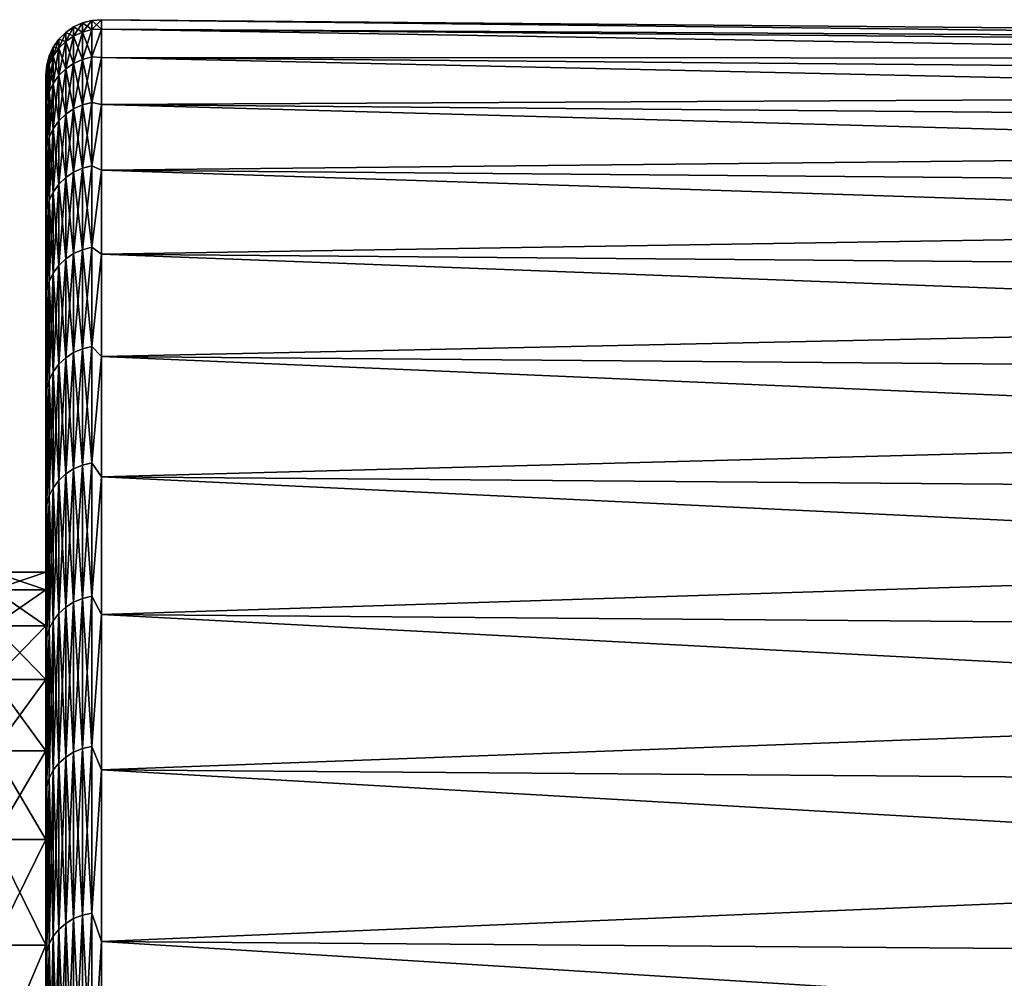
# Model space of a CAD drawing. Header units: metres. Extents: x -2 to 102, y -85 to 102.
# Tile 263 of 343: x 65.38 to 68.95, y 21.52 to 25. Entities that reach past the tile are written whole.
import ezdxf

# ---------------------------------------------------------------- set-up
doc = ezdxf.new("R2010")
doc.units = ezdxf.units.M
doc.layers.add('solid_21064300', color=7, linetype='CONTINUOUS')

msp = doc.modelspace()

# ---------------------------------------------------------------- linework, layer by layer
at = {"layer": 'solid_21064300'}
for points in [[(65.602837, 24.953505, 1.286281), (65.636803, 24.96233, 1.286736), (65.636803, 24.995472)], [(65.602837, 24.986633), (65.602837, 24.953505, 1.286281), (65.636803, 24.995472)], [(65.636803, 24.96233, -1.286736), (65.602837, 24.986633), (65.636803, 24.995472)], [(65.636803, 24.995472), (65.671745, 24.99824), (65.671745, 24.96398, -1.3083)], [(65.636803, 24.96233, 1.286736), (65.671745, 24.96398, 1.3083), (65.671745, 24.99824)], [(65.636803, 24.995472), (65.636803, 24.96233, 1.286736), (65.671745, 24.99824)], [(65.636803, 24.96233, -1.286736), (65.636803, 24.995472), (65.671745, 24.96398, -1.3083)], [(65.671745, 24.99824), (78.176163, 24.889114), (78.176163, 24.855005, -1.302595)], [(65.671745, 24.96398, -1.3083), (65.671745, 24.99824), (78.176163, 24.855005, -1.302595)], [(65.671745, 24.96398, 1.3083), (78.176163, 24.889114), (65.671745, 24.99824)], [(65.542107, 24.918926, 1.284498), (65.570946, 24.938885, 1.285527), (65.570946, 24.971996)], [(65.542107, 24.952009), (65.542107, 24.918926, 1.284498), (65.570946, 24.971996)], [(65.570946, 24.938885, -1.285527), (65.542107, 24.952009), (65.570946, 24.971996)], [(65.570946, 24.938885, 1.285527), (65.602837, 24.953505, 1.286281), (65.602837, 24.986633)], [(65.570946, 24.971996), (65.570946, 24.938885, 1.285527), (65.602837, 24.986633)], [(65.602837, 24.953505, -1.286281), (65.570946, 24.971996), (65.602837, 24.986633)], [(65.570946, 24.938885, -1.285527), (65.570946, 24.971996), (65.602837, 24.953505, -1.286281)], [(65.602837, 24.953505, -1.286281), (65.602837, 24.986633), (65.636803, 24.96233, -1.286736)], [(65.602837, 24.854202, 2.569151), (65.636803, 24.862993, 2.570059), (65.636803, 24.96233, 1.286736)], [(65.602837, 24.953505, 1.286281), (65.602837, 24.854202, 2.569151), (65.636803, 24.96233, 1.286736)], [(65.602837, 24.953505, -1.286281), (65.636803, 24.96233, -1.286736), (65.636803, 24.862993, -2.570059)], [(65.636803, 24.862993, -2.570059), (65.671745, 24.96398, -1.3083), (65.671745, 24.861298, -2.613015)], [(65.636803, 24.862993, -2.570059), (65.636803, 24.96233, -1.286736), (65.671745, 24.96398, -1.3083)], [(65.636803, 24.862993, 2.570059), (65.671745, 24.861298, 2.613015), (65.671745, 24.96398, 1.3083)], [(65.636803, 24.96233, 1.286736), (65.636803, 24.862993, 2.570059), (65.671745, 24.96398, 1.3083)], [(65.671745, 24.96398, -1.3083), (78.176163, 24.855005, -1.302595), (78.176163, 24.752769, -2.60162)], [(65.671745, 24.861298, -2.613015), (65.671745, 24.96398, -1.3083), (78.176163, 24.752769, -2.60162)], [(65.671745, 24.96398, 1.3083), (78.176163, 24.855005, 1.302595), (78.176163, 24.889114)], [(65.671745, 24.96398, 1.3083), (65.671745, 24.861298, 2.613015), (78.176163, 24.855005, 1.302595)], [(65.497002, 24.865585, 1.281749), (65.517197, 24.894239, 1.283226), (65.517197, 24.92729)], [(65.497002, 24.898598), (65.497002, 24.865585, 1.281749), (65.517197, 24.92729)], [(65.517197, 24.894239, -1.283226), (65.497002, 24.898598), (65.517197, 24.92729)], [(65.517197, 24.894239, 1.283226), (65.542107, 24.918926, 1.284498), (65.542107, 24.952009)], [(65.517197, 24.92729), (65.517197, 24.894239, 1.283226), (65.542107, 24.952009)], [(65.542107, 24.918926, -1.284498), (65.517197, 24.92729), (65.542107, 24.952009)], [(65.517197, 24.894239, -1.283226), (65.517197, 24.92729), (65.542107, 24.918926, -1.284498)], [(65.542107, 24.918926, -1.284498), (65.542107, 24.952009), (65.570946, 24.938885, -1.285527)], [(65.542107, 24.819761, 2.565591), (65.570946, 24.839642, 2.567646), (65.570946, 24.938885, 1.285527)], [(65.542107, 24.918926, 1.284498), (65.542107, 24.819761, 2.565591), (65.570946, 24.938885, 1.285527)], [(65.542107, 24.918926, -1.284498), (65.570946, 24.938885, -1.285527), (65.570946, 24.839642, -2.567646)], [(65.570946, 24.839642, 2.567646), (65.602837, 24.854202, 2.569151), (65.602837, 24.953505, 1.286281)], [(65.570946, 24.938885, 1.285527), (65.570946, 24.839642, 2.567646), (65.602837, 24.953505, 1.286281)], [(65.570946, 24.938885, -1.285527), (65.602837, 24.953505, -1.286281), (65.602837, 24.854202, -2.569151)], [(65.570946, 24.839642, -2.567646), (65.570946, 24.938885, -1.285527), (65.602837, 24.854202, -2.569151)], [(65.602837, 24.854202, -2.569151), (65.602837, 24.953505, -1.286281), (65.636803, 24.862993, -2.570059)], [(65.482124, 24.833847, 1.280113), (65.497002, 24.865585, 1.281749), (65.497002, 24.898598)], [(65.482124, 24.866817), (65.482124, 24.833847, 1.280113), (65.497002, 24.898598)], [(65.497002, 24.865585, -1.281749), (65.482124, 24.866817), (65.497002, 24.898598)], [(65.497002, 24.865585, -1.281749), (65.497002, 24.898598), (65.517197, 24.894239, -1.283226)], [(65.497002, 24.766632, 2.560099), (65.517197, 24.795174, 2.563049), (65.517197, 24.894239, 1.283226)], [(65.497002, 24.865585, 1.281749), (65.497002, 24.766632, 2.560099), (65.517197, 24.894239, 1.283226)], [(65.497002, 24.865585, -1.281749), (65.517197, 24.894239, -1.283226), (65.517197, 24.795174, -2.563049)], [(65.517197, 24.795174, 2.563049), (65.542107, 24.819761, 2.565591), (65.542107, 24.918926, 1.284498)], [(65.517197, 24.894239, 1.283226), (65.517197, 24.795174, 2.563049), (65.542107, 24.918926, 1.284498)], [(65.517197, 24.894239, -1.283226), (65.542107, 24.918926, -1.284498), (65.542107, 24.819761, -2.565591)], [(65.517197, 24.795174, -2.563049), (65.517197, 24.894239, -1.283226), (65.542107, 24.819761, -2.565591)], [(65.542107, 24.819761, -2.565591), (65.542107, 24.918926, -1.284498), (65.570946, 24.839642, -2.567646)], [(65.47303, 24.799999, 1.278368), (65.482124, 24.833847, 1.280113), (65.482124, 24.866817)], [(65.47303, 24.832926), (65.47303, 24.799999, 1.278368), (65.482124, 24.866817)], [(65.482124, 24.833847, -1.280113), (65.47303, 24.832926), (65.482124, 24.866817)], [(65.482124, 24.833847, -1.280113), (65.482124, 24.866817), (65.497002, 24.865585, -1.281749)], [(65.482124, 24.73502, 2.556831), (65.497002, 24.766632, 2.560099), (65.497002, 24.865585, 1.281749)], [(65.482124, 24.833847, 1.280113), (65.482124, 24.73502, 2.556831), (65.497002, 24.865585, 1.281749)], [(65.482124, 24.833847, -1.280113), (65.497002, 24.865585, -1.281749), (65.497002, 24.766632, -2.560099)], [(65.497002, 24.766632, -2.560099), (65.497002, 24.865585, -1.281749), (65.517197, 24.795174, -2.563049)], [(65.570946, 24.674526, 3.842955), (65.602837, 24.68899, 3.845207), (65.602837, 24.854202, 2.569151)], [(65.570946, 24.839642, 2.567646), (65.570946, 24.674526, 3.842955), (65.602837, 24.854202, 2.569151)], [(65.570946, 24.839642, -2.567646), (65.602837, 24.854202, -2.569151), (65.602837, 24.68899, -3.845207)], [(65.602837, 24.68899, 3.845207), (65.636803, 24.697723, 3.846568), (65.636803, 24.862993, 2.570059)], [(65.602837, 24.854202, 2.569151), (65.602837, 24.68899, 3.845207), (65.636803, 24.862993, 2.570059)], [(65.602837, 24.854202, -2.569151), (65.636803, 24.862993, -2.570059), (65.636803, 24.697723, -3.846568)], [(65.602837, 24.68899, -3.845207), (65.602837, 24.854202, -2.569151), (65.636803, 24.697723, -3.846568)], [(65.636803, 24.697723, -3.846568), (65.636803, 24.862993, -2.570059), (65.671745, 24.861298, -2.613015)], [(65.636803, 24.862993, 2.570059), (65.636803, 24.697723, 3.846568), (65.671745, 24.861298, 2.613015)], [(65.636803, 24.697723, -3.846568), (65.671745, 24.861298, -2.613015), (65.671745, 24.690472, -3.91057)], [(65.636803, 24.697723, 3.846568), (65.671745, 24.690472, 3.91057), (65.671745, 24.861298, 2.613015)], [(65.671745, 24.861298, -2.613015), (78.176163, 24.752769, -2.60162), (78.176163, 24.582689, -3.893515)], [(65.671745, 24.690472, -3.91057), (65.671745, 24.861298, -2.613015), (78.176163, 24.582689, -3.893515)], [(65.671745, 24.861298, 2.613015), (78.176163, 24.752769, 2.60162), (78.176163, 24.855005, 1.302595)], [(65.671745, 24.861298, 2.613015), (65.671745, 24.690472, 3.91057), (78.176163, 24.752769, 2.60162)], [(65.47303, 24.832926), (65.470001, 24.798246), (65.470001, 24.764423, 1.295389)], [(65.47303, 24.799999, -1.278368), (65.470001, 24.798246), (65.47303, 24.832926)], [(65.47303, 24.832926), (65.470001, 24.764423, 1.295389), (65.47303, 24.799999, 1.278368)], [(65.47303, 24.701307, 2.553346), (65.482124, 24.73502, 2.556831), (65.482124, 24.833847, 1.280113)], [(65.47303, 24.799999, 1.278368), (65.47303, 24.701307, 2.553346), (65.482124, 24.833847, 1.280113)], [(65.47303, 24.799999, -1.278368), (65.47303, 24.832926), (65.482124, 24.833847, -1.280113)], [(65.47303, 24.799999, -1.278368), (65.482124, 24.833847, -1.280113), (65.482124, 24.73502, -2.556831)], [(65.482124, 24.73502, -2.556831), (65.482124, 24.833847, -1.280113), (65.497002, 24.766632, -2.560099)], [(65.517197, 24.630354, 3.836075), (65.542107, 24.654779, 3.839879), (65.542107, 24.819761, 2.565591)], [(65.517197, 24.795174, 2.563049), (65.517197, 24.630354, 3.836075), (65.542107, 24.819761, 2.565591)], [(65.517197, 24.795174, -2.563049), (65.542107, 24.819761, -2.565591), (65.542107, 24.654779, -3.839879)], [(65.542107, 24.654779, 3.839879), (65.570946, 24.674526, 3.842955), (65.570946, 24.839642, 2.567646)], [(65.542107, 24.819761, 2.565591), (65.542107, 24.654779, 3.839879), (65.570946, 24.839642, 2.567646)], [(65.542107, 24.819761, -2.565591), (65.570946, 24.839642, -2.567646), (65.570946, 24.674526, -3.842955)], [(65.542107, 24.654779, -3.839879), (65.542107, 24.819761, -2.565591), (65.570946, 24.674526, -3.842955)], [(65.570946, 24.674526, -3.842955), (65.570946, 24.839642, -2.567646), (65.602837, 24.68899, -3.845207)], [(65.47303, 24.799999, -1.278368), (65.470001, 24.764423, -1.29539), (65.470001, 24.798246)], [(65.47303, 24.701307, -2.553346), (65.470001, 24.764423, -1.29539), (65.47303, 24.799999, -1.278368)], [(65.47303, 24.799999, 1.278368), (65.470001, 24.764423, 1.295389), (65.47303, 24.701307, 2.553346)], [(65.470001, 24.798246), (65.470001, 22.991837, -0.612458), (65.470001, 22.991837, 0.612458)], [(65.470001, 24.798246), (65.470001, 24.764423, -1.29539), (65.470001, 22.991837, -0.612458)], [(65.470001, 24.764423, 1.295389), (65.470001, 24.798246), (65.470001, 22.991837, 0.612458)], [(65.47303, 24.701307, -2.553346), (65.47303, 24.799999, -1.278368), (65.482124, 24.73502, -2.556831)], [(65.497002, 24.602003, 3.83166), (65.517197, 24.630354, 3.836075), (65.517197, 24.795174, 2.563049)], [(65.497002, 24.766632, 2.560099), (65.497002, 24.602003, 3.83166), (65.517197, 24.795174, 2.563049)], [(65.497002, 24.766632, -2.560099), (65.517197, 24.795174, -2.563049), (65.517197, 24.630354, -3.836075)], [(65.517197, 24.630354, -3.836075), (65.517197, 24.795174, -2.563049), (65.542107, 24.654779, -3.839879)], [(65.470001, 24.764423, -1.29539), (65.470001, 22.926655, -1.83507), (65.470001, 22.991837, -0.612458)], [(65.470001, 24.764423, -1.29539), (65.470001, 24.662811, -2.587764), (65.470001, 22.926655, -1.83507)], [(65.470001, 24.764423, 1.295389), (65.470001, 22.991837, 0.612458), (65.470001, 22.926655, 1.83507)], [(65.470001, 24.662811, 2.587761), (65.470001, 24.764423, 1.295389), (65.470001, 22.926655, 1.83507)], [(65.47303, 24.701307, -2.553346), (65.470001, 24.662811, -2.587764), (65.470001, 24.764423, -1.29539)], [(65.47303, 24.701307, 2.553346), (65.470001, 24.764423, 1.295389), (65.470001, 24.662811, 2.587761)], [(65.482124, 24.570601, 3.826769), (65.497002, 24.602003, 3.83166), (65.497002, 24.766632, 2.560099)], [(65.482124, 24.73502, 2.556831), (65.482124, 24.570601, 3.826769), (65.497002, 24.766632, 2.560099)], [(65.482124, 24.73502, -2.556831), (65.497002, 24.766632, -2.560099), (65.497002, 24.602003, -3.83166)], [(65.497002, 24.602003, -3.83166), (65.497002, 24.766632, -2.560099), (65.517197, 24.630354, -3.836075)], [(65.671745, 24.690472, 3.91057), (78.176163, 24.582689, 3.893515), (78.176163, 24.752769, 2.60162)], [(65.47303, 24.537113, 3.821553), (65.482124, 24.570601, 3.826769), (65.482124, 24.73502, 2.556831)], [(65.47303, 24.701307, 2.553346), (65.47303, 24.537113, 3.821553), (65.482124, 24.73502, 2.556831)], [(65.47303, 24.701307, -2.553346), (65.482124, 24.73502, -2.556831), (65.482124, 24.570601, -3.826769)], [(65.482124, 24.570601, -3.826769), (65.482124, 24.73502, -2.556831), (65.497002, 24.602003, -3.83166)], [(65.47303, 24.537113, -3.821553), (65.470001, 24.662811, -2.587764), (65.47303, 24.701307, -2.553346)], [(65.47303, 24.701307, 2.553346), (65.470001, 24.662811, 2.587761), (65.47303, 24.537113, 3.821553)], [(65.47303, 24.537113, -3.821553), (65.47303, 24.701307, -2.553346), (65.482124, 24.570601, -3.826769)], [(65.542107, 24.424417, 5.103985), (65.570946, 24.443981, 5.108073), (65.570946, 24.674526, 3.842955)], [(65.542107, 24.654779, 3.839879), (65.542107, 24.424417, 5.103985), (65.570946, 24.674526, 3.842955)], [(65.542107, 24.654779, -3.839879), (65.570946, 24.674526, -3.842955), (65.570946, 24.443981, -5.108073)], [(65.570946, 24.443981, 5.108073), (65.602837, 24.458309, 5.111068), (65.602837, 24.68899, 3.845207)], [(65.570946, 24.674526, 3.842955), (65.570946, 24.443981, 5.108073), (65.602837, 24.68899, 3.845207)], [(65.570946, 24.674526, -3.842955), (65.602837, 24.68899, -3.845207), (65.602837, 24.458309, -5.111068)], [(65.570946, 24.443981, -5.108073), (65.570946, 24.674526, -3.842955), (65.602837, 24.458309, -5.111068)], [(65.602837, 24.458309, 5.111068), (65.636803, 24.466959, 5.112875), (65.636803, 24.697723, 3.846568)], [(65.602837, 24.68899, 3.845207), (65.602837, 24.458309, 5.111068), (65.636803, 24.697723, 3.846568)], [(65.602837, 24.68899, -3.845207), (65.636803, 24.697723, -3.846568), (65.636803, 24.466959, -5.112875)], [(65.602837, 24.458309, -5.111068), (65.602837, 24.68899, -3.845207), (65.636803, 24.466959, -5.112875)], [(65.636803, 24.466959, -5.112875), (65.636803, 24.697723, -3.846568), (65.671745, 24.690472, -3.91057)], [(65.636803, 24.697723, 3.846568), (65.636803, 24.466959, 5.112875), (65.671745, 24.690472, 3.91057)], [(65.636803, 24.466959, -5.112875), (65.671745, 24.690472, -3.91057), (65.671745, 24.451973, -5.197405)], [(65.636803, 24.466959, 5.112875), (65.671745, 24.451973, 5.197405), (65.671745, 24.690472, 3.91057)], [(65.671745, 24.690472, -3.91057), (78.176163, 24.582689, -3.893515), (78.176163, 24.345228, -5.174737)], [(65.671745, 24.451973, -5.197405), (65.671745, 24.690472, -3.91057), (78.176163, 24.345228, -5.174737)], [(65.671745, 24.690472, 3.91057), (65.671745, 24.451973, 5.197405), (78.176163, 24.582689, 3.893515)], [(65.470001, 24.662811, -2.587764), (65.470001, 22.796534, -3.052508), (65.470001, 22.926655, -1.83507)], [(65.470001, 24.662811, -2.587764), (65.470001, 24.493559, -3.875391), (65.470001, 22.796534, -3.052508)], [(65.470001, 24.662811, 2.587761), (65.470001, 22.926655, 1.83507), (65.470001, 22.796534, 3.052508)], [(65.470001, 24.493559, 3.875386), (65.470001, 24.662811, 2.587761), (65.470001, 22.796534, 3.052508)], [(65.47303, 24.537113, -3.821553), (65.470001, 24.493559, -3.875391), (65.470001, 24.662811, -2.587764)], [(65.47303, 24.537113, 3.821553), (65.470001, 24.662811, 2.587761), (65.470001, 24.493559, 3.875386)], [(65.517197, 24.400221, 5.098929), (65.542107, 24.424417, 5.103985), (65.542107, 24.654779, 3.839879)], [(65.517197, 24.630354, 3.836075), (65.517197, 24.400221, 5.098929), (65.542107, 24.654779, 3.839879)], [(65.517197, 24.630354, -3.836075), (65.542107, 24.654779, -3.839879), (65.542107, 24.424417, -5.103985)], [(65.542107, 24.424417, -5.103985), (65.542107, 24.654779, -3.839879), (65.570946, 24.443981, -5.108073)], [(65.482124, 24.341026, 5.086559), (65.497002, 24.372135, 5.09306), (65.497002, 24.602003, 3.83166)], [(65.482124, 24.570601, 3.826769), (65.482124, 24.341026, 5.086559), (65.497002, 24.602003, 3.83166)], [(65.482124, 24.570601, -3.826769), (65.497002, 24.602003, -3.83166), (65.497002, 24.372135, -5.09306)], [(65.497002, 24.372135, 5.09306), (65.517197, 24.400221, 5.098929), (65.517197, 24.630354, 3.836075)], [(65.497002, 24.602003, 3.83166), (65.497002, 24.372135, 5.09306), (65.517197, 24.630354, 3.836075)], [(65.497002, 24.602003, -3.83166), (65.517197, 24.630354, -3.836075), (65.517197, 24.400221, -5.098929)], [(65.497002, 24.372135, -5.09306), (65.497002, 24.602003, -3.83166), (65.517197, 24.400221, -5.098929)], [(65.517197, 24.400221, -5.098929), (65.517197, 24.630354, -3.836075), (65.542107, 24.424417, -5.103985)], [(65.47303, 24.30785, 5.079626), (65.482124, 24.341026, 5.086559), (65.482124, 24.570601, 3.826769)], [(65.47303, 24.537113, 3.821553), (65.47303, 24.30785, 5.079626), (65.482124, 24.570601, 3.826769)], [(65.47303, 24.537113, -3.821553), (65.482124, 24.570601, -3.826769), (65.482124, 24.341026, -5.086559)], [(65.482124, 24.341026, -5.086559), (65.482124, 24.570601, -3.826769), (65.497002, 24.372135, -5.09306)], [(65.671745, 24.451973, 5.197405), (78.176163, 24.345228, 5.174737), (78.176163, 24.582689, 3.893515)], [(65.47303, 24.30785, -5.079626), (65.470001, 24.493559, -3.875391), (65.47303, 24.537113, -3.821553)], [(65.47303, 24.537113, 3.821553), (65.470001, 24.493559, 3.875386), (65.47303, 24.30785, 5.079626)], [(65.47303, 24.30785, -5.079626), (65.47303, 24.537113, -3.821553), (65.482124, 24.341026, -5.086559)], [(65.470001, 24.493559, -3.875391), (65.470001, 22.601692, -4.261827), (65.470001, 22.796534, -3.052508)], [(65.470001, 24.493559, -3.875391), (65.470001, 24.257097, -5.152224), (65.470001, 22.601692, -4.261827)], [(65.470001, 24.493559, 3.875386), (65.470001, 22.796534, 3.052508), (65.470001, 22.601692, 4.261827)], [(65.470001, 24.257097, 5.152218), (65.470001, 24.493559, 3.875386), (65.470001, 22.601692, 4.261827)], [(65.47303, 24.30785, -5.079626), (65.470001, 24.257097, -5.152224), (65.470001, 24.493559, -3.875391)], [(65.47303, 24.30785, 5.079626), (65.470001, 24.493559, 3.875386), (65.470001, 24.257097, 5.152218)], [(65.570946, 24.148613, 6.359646), (65.602837, 24.162767, 6.363374), (65.602837, 24.458309, 5.111068)], [(65.570946, 24.443981, 5.108073), (65.570946, 24.148613, 6.359646), (65.602837, 24.458309, 5.111068)], [(65.570946, 24.443981, -5.108073), (65.602837, 24.458309, -5.111068), (65.602837, 24.162767, -6.363374)], [(65.602837, 24.162767, 6.363374), (65.636803, 24.171314, 6.365625), (65.636803, 24.466959, 5.112875)], [(65.602837, 24.458309, 5.111068), (65.602837, 24.162767, 6.363374), (65.636803, 24.466959, 5.112875)], [(65.602837, 24.458309, -5.111068), (65.636803, 24.466959, -5.112875), (65.636803, 24.171314, -6.365625)], [(65.602837, 24.162767, -6.363374), (65.602837, 24.458309, -5.111068), (65.636803, 24.171314, -6.365625)], [(65.636803, 24.171314, -6.365625), (65.636803, 24.466959, -5.112875), (65.671745, 24.451973, -5.197405)], [(65.636803, 24.466959, 5.112875), (65.636803, 24.171314, 6.365625), (65.671745, 24.451973, 5.197405)], [(65.517197, 24.105381, 6.348261), (65.542107, 24.129286, 6.354557), (65.542107, 24.424417, 5.103985)], [(65.517197, 24.400221, 5.098929), (65.517197, 24.105381, 6.348261), (65.542107, 24.424417, 5.103985)], [(65.517197, 24.400221, -5.098929), (65.542107, 24.424417, -5.103985), (65.542107, 24.129286, -6.354557)], [(65.542107, 24.129286, 6.354557), (65.570946, 24.148613, 6.359646), (65.570946, 24.443981, 5.108073)], [(65.542107, 24.424417, 5.103985), (65.542107, 24.129286, 6.354557), (65.570946, 24.443981, 5.108073)], [(65.542107, 24.424417, -5.103985), (65.570946, 24.443981, -5.108073), (65.570946, 24.148613, -6.359646)], [(65.542107, 24.129286, -6.354557), (65.542107, 24.424417, -5.103985), (65.570946, 24.148613, -6.359646)], [(65.570946, 24.148613, -6.359646), (65.570946, 24.443981, -5.108073), (65.602837, 24.162767, -6.363374)], [(65.636803, 24.171314, -6.365625), (65.671745, 24.451973, -5.197405), (65.671745, 24.146452, -6.469996)], [(65.636803, 24.171314, 6.365625), (65.671745, 24.146452, 6.469996), (65.671745, 24.451973, 5.197405)], [(65.671745, 24.451973, -5.197405), (78.176163, 24.345228, -5.174737), (78.176163, 24.041039, -6.441776)], [(65.671745, 24.146452, -6.469996), (65.671745, 24.451973, -5.197405), (78.176163, 24.041039, -6.441776)], [(65.671745, 24.451973, 5.197405), (65.671745, 24.146452, 6.469996), (78.176163, 24.345228, 5.174737)], [(65.497002, 24.077635, 6.340954), (65.517197, 24.105381, 6.348261), (65.517197, 24.400221, 5.098929)], [(65.497002, 24.372135, 5.09306), (65.497002, 24.077635, 6.340954), (65.517197, 24.400221, 5.098929)], [(65.497002, 24.372135, -5.09306), (65.517197, 24.400221, -5.098929), (65.517197, 24.105381, -6.348261)], [(65.517197, 24.105381, -6.348261), (65.517197, 24.400221, -5.098929), (65.542107, 24.129286, -6.354557)], [(65.482124, 24.046902, 6.33286), (65.497002, 24.077635, 6.340954), (65.497002, 24.372135, 5.09306)], [(65.482124, 24.341026, 5.086559), (65.482124, 24.046902, 6.33286), (65.497002, 24.372135, 5.09306)], [(65.482124, 24.341026, -5.086559), (65.497002, 24.372135, -5.09306), (65.497002, 24.077635, -6.340954)], [(65.497002, 24.077635, -6.340954), (65.497002, 24.372135, -5.09306), (65.517197, 24.105381, -6.348261)], [(65.47303, 24.014128, 6.324229), (65.482124, 24.046902, 6.33286), (65.482124, 24.341026, 5.086559)], [(65.47303, 24.30785, 5.079626), (65.47303, 24.014128, 6.324229), (65.482124, 24.341026, 5.086559)], [(65.47303, 24.30785, -5.079626), (65.482124, 24.341026, -5.086559), (65.482124, 24.046902, -6.33286)], [(65.482124, 24.046902, -6.33286), (65.482124, 24.341026, -5.086559), (65.497002, 24.077635, -6.340954)], [(65.671745, 24.146452, 6.469996), (78.176163, 24.041039, 6.441775), (78.176163, 24.345228, 5.174737)], [(65.47303, 24.014128, -6.324229), (65.470001, 24.257097, -5.152224), (65.47303, 24.30785, -5.079626)], [(65.47303, 24.30785, 5.079626), (65.470001, 24.257097, 5.152218), (65.47303, 24.014128, 6.324229)], [(65.47303, 24.014128, -6.324229), (65.47303, 24.30785, -5.079626), (65.482124, 24.046902, -6.33286)], [(65.470001, 24.257097, -5.152224), (65.470001, 22.342871, -5.458484), (65.470001, 22.601692, -4.261827)], [(65.470001, 24.257097, -5.152224), (65.470001, 23.954248, -6.414526), (65.470001, 22.342871, -5.458484)], [(65.470001, 24.257097, 5.152218), (65.470001, 22.601692, 4.261827), (65.470001, 22.342871, 5.458484)], [(65.470001, 23.95425, 6.41452), (65.470001, 24.257097, 5.152218), (65.470001, 22.342871, 5.458484)], [(65.47303, 24.014128, -6.324229), (65.470001, 23.954248, -6.414526), (65.470001, 24.257097, -5.152224)], [(65.47303, 24.014128, 6.324229), (65.470001, 24.257097, 5.152218), (65.470001, 23.95425, 6.41452)], [(65.602837, 23.803152, 7.598806), (65.636803, 23.811571, 7.601494), (65.636803, 24.171314, 6.365625)], [(65.602837, 24.162767, 6.363374), (65.602837, 23.803152, 7.598806), (65.636803, 24.171314, 6.365625)], [(65.602837, 24.162767, -6.363374), (65.636803, 24.171314, -6.365625), (65.636803, 23.811571, -7.601494)], [(65.636803, 23.811571, -7.601494), (65.636803, 24.171314, -6.365625), (65.671745, 24.146452, -6.469996)], [(65.636803, 24.171314, 6.365625), (65.636803, 23.811571, 7.601494), (65.671745, 24.146452, 6.469996)], [(65.542107, 23.770168, 7.588276), (65.570946, 23.789207, 7.594355), (65.570946, 24.148613, 6.359646)], [(65.542107, 24.129286, 6.354557), (65.542107, 23.770168, 7.588276), (65.570946, 24.148613, 6.359646)], [(65.542107, 24.129286, -6.354557), (65.570946, 24.148613, -6.359646), (65.570946, 23.789207, -7.594355)], [(65.570946, 23.789207, 7.594355), (65.602837, 23.803152, 7.598806), (65.602837, 24.162767, 6.363374)], [(65.570946, 24.148613, 6.359646), (65.570946, 23.789207, 7.594355), (65.602837, 24.162767, 6.363374)], [(65.570946, 24.148613, -6.359646), (65.602837, 24.162767, -6.363374), (65.602837, 23.803152, -7.598806)], [(65.570946, 23.789207, -7.594355), (65.570946, 24.148613, -6.359646), (65.602837, 23.803152, -7.598806)], [(65.602837, 23.803152, -7.598806), (65.602837, 24.162767, -6.363374), (65.636803, 23.811571, -7.601494)], [(65.636803, 23.811571, -7.601494), (65.671745, 24.146452, -6.469996), (65.671745, 23.774746, -7.724856)], [(65.636803, 23.811571, 7.601494), (65.671745, 23.774746, 7.724856), (65.671745, 24.146452, 6.469996)], [(65.671745, 24.146452, -6.469996), (78.176163, 24.041039, -6.441776), (78.176163, 23.670956, -7.691156)], [(65.671745, 23.774746, -7.724856), (65.671745, 24.146452, -6.469996), (78.176163, 23.670956, -7.691156)], [(65.671745, 24.146452, 6.469996), (65.671745, 23.774746, 7.724856), (78.176163, 24.041039, 6.441775)], [(65.497002, 23.719286, 7.572033), (65.517197, 23.746618, 7.580759), (65.517197, 24.105381, 6.348261)], [(65.497002, 24.077635, 6.340954), (65.497002, 23.719286, 7.572033), (65.517197, 24.105381, 6.348261)], [(65.497002, 24.077635, -6.340954), (65.517197, 24.105381, -6.348261), (65.517197, 23.746618, -7.580759)], [(65.517197, 23.746618, 7.580759), (65.542107, 23.770168, 7.588276), (65.542107, 24.129286, 6.354557)], [(65.517197, 24.105381, 6.348261), (65.517197, 23.746618, 7.580759), (65.542107, 24.129286, 6.354557)], [(65.517197, 24.105381, -6.348261), (65.542107, 24.129286, -6.354557), (65.542107, 23.770168, -7.588276)], [(65.517197, 23.746618, -7.580759), (65.517197, 24.105381, -6.348261), (65.542107, 23.770168, -7.588276)], [(65.542107, 23.770168, -7.588276), (65.542107, 24.129286, -6.354557), (65.570946, 23.789207, -7.594355)], [(65.482124, 23.689011, 7.562368), (65.497002, 23.719286, 7.572033), (65.497002, 24.077635, 6.340954)], [(65.482124, 24.046902, 6.33286), (65.482124, 23.689011, 7.562368), (65.497002, 24.077635, 6.340954)], [(65.482124, 24.046902, -6.33286), (65.497002, 24.077635, -6.340954), (65.497002, 23.719286, -7.572033)], [(65.497002, 23.719286, -7.572033), (65.497002, 24.077635, -6.340954), (65.517197, 23.746618, -7.580759)], [(65.47303, 23.656723, 7.552061), (65.482124, 23.689011, 7.562368), (65.482124, 24.046902, 6.33286)], [(65.47303, 24.014128, 6.324229), (65.47303, 23.656723, 7.552061), (65.482124, 24.046902, 6.33286)], [(65.47303, 24.014128, -6.324229), (65.482124, 24.046902, -6.33286), (65.482124, 23.689011, -7.562368)], [(65.482124, 23.689011, -7.562368), (65.482124, 24.046902, -6.33286), (65.497002, 23.719286, -7.572033)], [(65.671745, 23.774746, 7.724856), (78.176163, 23.670956, 7.691156), (78.176163, 24.041039, 6.441775)], [(65.47303, 23.656723, -7.552061), (65.470001, 23.954248, -6.414526), (65.47303, 24.014128, -6.324229)], [(65.47303, 24.014128, 6.324229), (65.470001, 23.95425, 6.41452), (65.47303, 23.656723, 7.552061)], [(65.47303, 23.656723, -7.552061), (65.47303, 24.014128, -6.324229), (65.482124, 23.689011, -7.562368)], [(65.470001, 23.95425, 6.41452), (65.470001, 22.342871, 5.458484), (65.470001, 22.020752, 6.63975)], [(65.470001, 23.58564, 7.659677), (65.470001, 23.95425, 6.41452), (65.470001, 22.020752, 6.63975)], [(65.47303, 23.656723, 7.552061), (65.470001, 23.95425, 6.41452), (65.470001, 23.58564, 7.659677)], [(65.470001, 23.954248, -6.414526), (65.470001, 22.020752, -6.63975), (65.470001, 22.342871, -5.458484)], [(65.470001, 23.954248, -6.414526), (65.470001, 23.585638, -7.659683), (65.470001, 22.020752, -6.63975)], [(65.47303, 23.656723, -7.552061), (65.470001, 23.585638, -7.659683), (65.470001, 23.954248, -6.414526)], [(65.542107, 23.348015, 8.801873), (65.570946, 23.366716, 8.808924), (65.570946, 23.789207, 7.594355)], [(65.542107, 23.770168, 7.588276), (65.542107, 23.348015, 8.801873), (65.570946, 23.789207, 7.594355)], [(65.542107, 23.770168, -7.588276), (65.570946, 23.789207, -7.594355), (65.570946, 23.366716, -8.808924)], [(65.570946, 23.366716, 8.808924), (65.602837, 23.380413, 8.814087), (65.602837, 23.803152, 7.598806)], [(65.570946, 23.789207, 7.594355), (65.570946, 23.366716, 8.808924), (65.602837, 23.803152, 7.598806)], [(65.570946, 23.789207, -7.594355), (65.602837, 23.803152, -7.598806), (65.602837, 23.380413, -8.814087)], [(65.570946, 23.366716, -8.808924), (65.570946, 23.789207, -7.594355), (65.602837, 23.380413, -8.814087)], [(65.602837, 23.380413, 8.814087), (65.636803, 23.388683, 8.817204), (65.636803, 23.811571, 7.601494)], [(65.602837, 23.803152, 7.598806), (65.602837, 23.380413, 8.814087), (65.636803, 23.811571, 7.601494)], [(65.602837, 23.803152, -7.598806), (65.636803, 23.811571, -7.601494), (65.636803, 23.388683, -8.817204)], [(65.602837, 23.380413, -8.814087), (65.602837, 23.803152, -7.598806), (65.636803, 23.388683, -8.817204)], [(65.636803, 23.388683, -8.817204), (65.636803, 23.811571, -7.601494), (65.671745, 23.774746, -7.724856)], [(65.636803, 23.811571, 7.601494), (65.636803, 23.388683, 8.817204), (65.671745, 23.774746, 7.724856)], [(65.497002, 23.298037, 8.783032), (65.517197, 23.324884, 8.793154), (65.517197, 23.746618, 7.580759)], [(65.497002, 23.719286, 7.572033), (65.497002, 23.298037, 8.783032), (65.517197, 23.746618, 7.580759)], [(65.497002, 23.719286, -7.572033), (65.517197, 23.746618, -7.580759), (65.517197, 23.324884, -8.793154)], [(65.517197, 23.324884, 8.793154), (65.542107, 23.348015, 8.801873), (65.542107, 23.770168, 7.588276)], [(65.517197, 23.746618, 7.580759), (65.517197, 23.324884, 8.793154), (65.542107, 23.770168, 7.588276)], [(65.517197, 23.746618, -7.580759), (65.542107, 23.770168, -7.588276), (65.542107, 23.348015, -8.801873)], [(65.517197, 23.324884, -8.793154), (65.517197, 23.746618, -7.580759), (65.542107, 23.348015, -8.801873)], [(65.542107, 23.348015, -8.801873), (65.542107, 23.770168, -7.588276), (65.570946, 23.366716, -8.808924)], [(65.636803, 23.388683, -8.817204), (65.671745, 23.774746, -7.724856), (65.671745, 23.337875, -8.958547)], [(65.636803, 23.388683, 8.817204), (65.671745, 23.337875, 8.958547), (65.671745, 23.774746, 7.724856)], [(65.671745, 23.774746, -7.724856), (78.176163, 23.670956, -7.691156), (78.176163, 23.235992, -8.919455)], [(65.671745, 23.337875, -8.958547), (65.671745, 23.774746, -7.724856), (78.176163, 23.235992, -8.919455)], [(65.671745, 23.774746, 7.724856), (65.671745, 23.337875, 8.958547), (78.176163, 23.670956, 7.691156)], [(65.482124, 23.268299, 8.771822), (65.497002, 23.298037, 8.783032), (65.497002, 23.719286, 7.572033)], [(65.482124, 23.689011, 7.562368), (65.482124, 23.268299, 8.771822), (65.497002, 23.719286, 7.572033)], [(65.482124, 23.689011, -7.562368), (65.497002, 23.719286, -7.572033), (65.497002, 23.298037, -8.783032)], [(65.497002, 23.298037, -8.783032), (65.497002, 23.719286, -7.572033), (65.517197, 23.324884, -8.793154)], [(65.47303, 23.236586, 8.759867), (65.482124, 23.268299, 8.771822), (65.482124, 23.689011, 7.562368)], [(65.47303, 23.656723, 7.552061), (65.47303, 23.236586, 8.759867), (65.482124, 23.689011, 7.562368)], [(65.47303, 23.656723, -7.552061), (65.482124, 23.689011, -7.562368), (65.482124, 23.268299, -8.771822)], [(65.482124, 23.268299, -8.771822), (65.482124, 23.689011, -7.562368), (65.497002, 23.298037, -8.783032)], [(65.671745, 23.337875, 8.958547), (78.176163, 23.235992, 8.919456), (78.176163, 23.670956, 7.691156)], [(65.47303, 23.236586, -8.759867), (65.470001, 23.585638, -7.659683), (65.47303, 23.656723, -7.552061)], [(65.47303, 23.656723, 7.552061), (65.470001, 23.58564, 7.659677), (65.47303, 23.236586, 8.759867)], [(65.47303, 23.236586, -8.759867), (65.47303, 23.656723, -7.552061), (65.482124, 23.268299, -8.771822)], [(65.470001, 23.58564, 7.659677), (65.470001, 22.020752, 6.63975), (65.470001, 21.636032, 7.802672)], [(65.470001, 23.152311, 8.883842), (65.470001, 23.58564, 7.659677), (65.470001, 21.636032, 7.802672)], [(65.47303, 23.236586, 8.759867), (65.470001, 23.58564, 7.659677), (65.470001, 23.152311, 8.883842)], [(65.470001, 23.585638, -7.659683), (65.470001, 21.636032, -7.802672), (65.470001, 22.020752, -6.63975)], [(65.470001, 23.585638, -7.659683), (65.470001, 23.152309, -8.883848), (65.470001, 21.636032, -7.802672)], [(65.47303, 23.236586, -8.759867), (65.470001, 23.152309, -8.883848), (65.470001, 23.585638, -7.659683)], [(65.602837, 22.895676, 10.005995), (65.636803, 22.903774, 10.009535), (65.636803, 23.388683, 8.817204)], [(65.602837, 23.380413, 8.814087), (65.602837, 22.895676, 10.005995), (65.636803, 23.388683, 8.817204)], [(65.602837, 23.380413, -8.814087), (65.636803, 23.388683, -8.817204), (65.636803, 22.903774, -10.009535)], [(65.636803, 22.903774, -10.009535), (65.636803, 23.388683, -8.817204), (65.671745, 23.337875, -8.958547)], [(65.636803, 23.388683, 8.817204), (65.636803, 22.903774, 10.009535), (65.671745, 23.337875, 8.958547)], [(65.517197, 22.841297, 9.982231), (65.542107, 22.863949, 9.99213), (65.542107, 23.348015, 8.801873)], [(65.517197, 23.324884, 8.793154), (65.517197, 22.841297, 9.982231), (65.542107, 23.348015, 8.801873)], [(65.517197, 23.324884, -8.793154), (65.542107, 23.348015, -8.801873), (65.542107, 22.863949, -9.99213)], [(65.542107, 22.863949, 9.99213), (65.570946, 22.882263, 10.000134), (65.570946, 23.366716, 8.808924)], [(65.542107, 23.348015, 8.801873), (65.542107, 22.863949, 9.99213), (65.570946, 23.366716, 8.808924)], [(65.542107, 23.348015, -8.801873), (65.570946, 23.366716, -8.808924), (65.570946, 22.882263, -10.000134)], [(65.542107, 22.863949, -9.99213), (65.542107, 23.348015, -8.801873), (65.570946, 22.882263, -10.000134)], [(65.570946, 22.882263, 10.000134), (65.602837, 22.895676, 10.005995), (65.602837, 23.380413, 8.814087)], [(65.570946, 23.366716, 8.808924), (65.570946, 22.882263, 10.000134), (65.602837, 23.380413, 8.814087)], [(65.570946, 23.366716, -8.808924), (65.602837, 23.380413, -8.814087), (65.602837, 22.895676, -10.005995)], [(65.570946, 22.882263, -10.000134), (65.570946, 23.366716, -8.808924), (65.602837, 22.895676, -10.005995)], [(65.602837, 22.895676, -10.005995), (65.602837, 23.380413, -8.814087), (65.636803, 22.903774, -10.009535)], [(65.497002, 22.815006, 9.970741), (65.517197, 22.841297, 9.982231), (65.517197, 23.324884, 8.793154)], [(65.497002, 23.298037, 8.783032), (65.497002, 22.815006, 9.970741), (65.517197, 23.324884, 8.793154)], [(65.497002, 23.298037, -8.783032), (65.517197, 23.324884, -8.793154), (65.517197, 22.841297, -9.982231)], [(65.517197, 22.841297, -9.982231), (65.517197, 23.324884, -8.793154), (65.542107, 22.863949, -9.99213)], [(65.636803, 22.903774, -10.009535), (65.671745, 23.337875, -8.958547), (65.671745, 22.837036, -10.167682)], [(65.636803, 22.903774, 10.009535), (65.671745, 22.837036, 10.167682), (65.671745, 23.337875, 8.958547)], [(65.671745, 23.337875, -8.958547), (78.176163, 23.235992, -8.919455), (78.176163, 22.737343, -10.123304)], [(65.671745, 22.837036, -10.167682), (65.671745, 23.337875, -8.958547), (78.176163, 22.737343, -10.123304)], [(65.671745, 23.337875, 8.958547), (65.671745, 22.837036, 10.167682), (78.176163, 23.235992, 8.919456)], [(65.482124, 22.785885, 9.958014), (65.497002, 22.815006, 9.970741), (65.497002, 23.298037, 8.783032)], [(65.482124, 23.268299, 8.771822), (65.482124, 22.785885, 9.958014), (65.497002, 23.298037, 8.783032)], [(65.482124, 23.268299, -8.771822), (65.497002, 23.298037, -8.783032), (65.497002, 22.815006, -9.970741)], [(65.497002, 22.815006, -9.970741), (65.497002, 23.298037, -8.783032), (65.517197, 22.841297, -9.982231)], [(65.47303, 22.754829, 9.944442), (65.482124, 22.785885, 9.958014), (65.482124, 23.268299, 8.771822)], [(65.47303, 23.236586, 8.759867), (65.47303, 22.754829, 9.944442), (65.482124, 23.268299, 8.771822)], [(65.47303, 23.236586, -8.759867), (65.482124, 23.268299, -8.771822), (65.482124, 22.785885, -9.958014)], [(65.482124, 22.785885, -9.958014), (65.482124, 23.268299, -8.771822), (65.497002, 22.815006, -9.970741)], [(65.47303, 22.754829, -9.944442), (65.470001, 23.152309, -8.883848), (65.47303, 23.236586, -8.759867)], [(65.47303, 23.236586, 8.759867), (65.470001, 23.152311, 8.883842), (65.47303, 22.754829, 9.944442)], [(65.47303, 22.754829, -9.944442), (65.47303, 23.236586, -8.759867), (65.482124, 22.785885, -9.958014)], [(65.671745, 22.837036, 10.167682), (78.176163, 22.737343, 10.123304), (78.176163, 23.235992, 8.919456)], [(65.470001, 23.152311, 8.883842), (65.470001, 21.636032, 7.802672), (65.470001, 21.190172, 8.942908)], [(65.470001, 23.152311, 8.883842), (65.470001, 21.190172, 8.942908), (65.470001, 20.684246, 10.057923)], [(65.470001, 22.655697, 10.083232), (65.470001, 23.152311, 8.883842), (65.470001, 20.684246, 10.057923)], [(65.47303, 22.754829, 9.944442), (65.470001, 23.152311, 8.883842), (65.470001, 22.655697, 10.083232)], [(65.470001, 23.152309, -8.883848), (65.470001, 21.190172, -8.942908), (65.470001, 21.636032, -7.802672)], [(65.470001, 23.152309, -8.883848), (65.470001, 22.655695, -10.083238), (65.470001, 21.190172, -8.942908)], [(65.47303, 22.754829, -9.944442), (65.470001, 22.655695, -10.083238), (65.470001, 23.152309, -8.883848)], [(65.279999, 22.99185, -0.612272), (65.470001, 22.991837, -0.612458), (65.470001, 22.926655, -1.83507)], [(65.279999, 22.926676, -1.83508), (65.279999, 22.99185, -0.612272), (65.470001, 22.926655, -1.83507)], [(65.279999, 22.99185, 0.612272), (65.470001, 22.991837, 0.612458), (65.470001, 22.991837, -0.612458)], [(65.279999, 22.99185, -0.612272), (65.279999, 22.99185, 0.612272), (65.470001, 22.991837, -0.612458)], [(65.279999, 22.99185, 0.612272), (65.279999, 22.926676, 1.83508), (65.470001, 22.991837, 0.612458)], [(65.279999, 22.926676, 1.83508), (65.470001, 22.926655, 1.83507), (65.470001, 22.991837, 0.612458)], [(65.279999, 22.926676, -1.83508), (65.470001, 22.926655, -1.83507), (65.470001, 22.796534, -3.052508)], [(65.279999, 22.796515, -3.052687), (65.279999, 22.926676, -1.83508), (65.470001, 22.796534, -3.052508)], [(65.279999, 22.926676, 1.83508), (65.279999, 22.796515, 3.052687), (65.470001, 22.926655, 1.83507)], [(65.279999, 22.796515, 3.052687), (65.470001, 22.796534, 3.052508), (65.470001, 22.926655, 1.83507)], [(65.570946, 22.337128, 11.164824), (65.602837, 22.350222, 11.171369), (65.602837, 22.895676, 10.005995)], [(65.570946, 22.882263, 10.000134), (65.570946, 22.337128, 11.164824), (65.602837, 22.895676, 10.005995)], [(65.570946, 22.882263, -10.000134), (65.602837, 22.895676, -10.005995), (65.602837, 22.350222, -11.171369)], [(65.602837, 22.350222, 11.171369), (65.636803, 22.358128, 11.175321), (65.636803, 22.903774, 10.009535)], [(65.602837, 22.895676, 10.005995), (65.602837, 22.350222, 11.171369), (65.636803, 22.903774, 10.009535)], [(65.602837, 22.895676, -10.005995), (65.636803, 22.903774, -10.009535), (65.636803, 22.358128, -11.175321)], [(65.602837, 22.350222, -11.171369), (65.602837, 22.895676, -10.005995), (65.636803, 22.358128, -11.175321)], [(65.636803, 22.358128, -11.175321), (65.636803, 22.903774, -10.009535), (65.671745, 22.837036, -10.167682)], [(65.636803, 22.903774, 10.009535), (65.636803, 22.358128, 11.175321), (65.671745, 22.837036, 10.167682)], [(65.517197, 22.29714, 11.144836), (65.542107, 22.31925, 11.155889), (65.542107, 22.863949, 9.99213)], [(65.517197, 22.841297, 9.982231), (65.517197, 22.29714, 11.144836), (65.542107, 22.863949, 9.99213)], [(65.517197, 22.841297, -9.982231), (65.542107, 22.863949, -9.99213), (65.542107, 22.31925, -11.155889)], [(65.542107, 22.31925, 11.155889), (65.570946, 22.337128, 11.164824), (65.570946, 22.882263, 10.000134)], [(65.542107, 22.863949, 9.99213), (65.542107, 22.31925, 11.155889), (65.570946, 22.882263, 10.000134)], [(65.542107, 22.863949, -9.99213), (65.570946, 22.882263, -10.000134), (65.570946, 22.337128, -11.164824)], [(65.542107, 22.31925, -11.155889), (65.542107, 22.863949, -9.99213), (65.570946, 22.337128, -11.164824)], [(65.570946, 22.337128, -11.164824), (65.570946, 22.882263, -10.000134), (65.602837, 22.350222, -11.171369)], [(65.482124, 22.243048, 11.1178), (65.497002, 22.271475, 11.132009), (65.497002, 22.815006, 9.970741)], [(65.482124, 22.785885, 9.958014), (65.482124, 22.243048, 11.1178), (65.497002, 22.815006, 9.970741)], [(65.482124, 22.785885, -9.958014), (65.497002, 22.815006, -9.970741), (65.497002, 22.271475, -11.132009)], [(65.497002, 22.271475, 11.132009), (65.517197, 22.29714, 11.144836), (65.517197, 22.841297, 9.982231)], [(65.497002, 22.815006, 9.970741), (65.497002, 22.271475, 11.132009), (65.517197, 22.841297, 9.982231)], [(65.497002, 22.815006, -9.970741), (65.517197, 22.841297, -9.982231), (65.517197, 22.29714, -11.144836)], [(65.497002, 22.271475, -11.132009), (65.497002, 22.815006, -9.970741), (65.517197, 22.29714, -11.144836)], [(65.517197, 22.29714, -11.144836), (65.517197, 22.841297, -9.982231), (65.542107, 22.31925, -11.155889)], [(65.636803, 22.358128, -11.175321), (65.671745, 22.837036, -10.167682), (65.671745, 22.273603, -11.348946)], [(65.636803, 22.358128, 11.175321), (65.671745, 22.273603, 11.348946), (65.671745, 22.837036, 10.167682)], [(65.671745, 22.837036, -10.167682), (78.176163, 22.737343, -10.123304), (78.176163, 22.176373, -11.299406)], [(65.671745, 22.273603, -11.348946), (65.671745, 22.837036, -10.167682), (78.176163, 22.176373, -11.299406)], [(65.671745, 22.837036, 10.167682), (65.671745, 22.273603, 11.348946), (78.176163, 22.737343, 10.123304)], [(65.279999, 22.796515, -3.052687), (65.470001, 22.796534, -3.052508), (65.470001, 22.601692, -4.261827)], [(65.279999, 22.601734, 4.261641), (65.470001, 22.601692, 4.261827), (65.470001, 22.796534, 3.052508)], [(65.279999, 22.796515, 3.052687), (65.279999, 22.601734, 4.261641), (65.470001, 22.796534, 3.052508)], [(65.279999, 22.601734, -4.261641), (65.279999, 22.796515, -3.052687), (65.470001, 22.601692, -4.261827)], [(65.47303, 22.21273, 11.102647), (65.482124, 22.243048, 11.1178), (65.482124, 22.785885, 9.958014)], [(65.47303, 22.754829, 9.944442), (65.47303, 22.21273, 11.102647), (65.482124, 22.785885, 9.958014)], [(65.47303, 22.754829, -9.944442), (65.482124, 22.785885, -9.958014), (65.482124, 22.243048, -11.1178)], [(65.482124, 22.243048, -11.1178), (65.482124, 22.785885, -9.958014), (65.497002, 22.271475, -11.132009)], [(65.47303, 22.21273, -11.102647), (65.470001, 22.655695, -10.083238), (65.47303, 22.754829, -9.944442)], [(65.47303, 22.754829, 9.944442), (65.470001, 22.655697, 10.083232), (65.47303, 22.21273, 11.102647)], [(65.47303, 22.21273, -11.102647), (65.47303, 22.754829, -9.944442), (65.482124, 22.243048, -11.1178)], [(65.671745, 22.273603, 11.348946), (78.176163, 22.176373, 11.299406), (78.176163, 22.737343, 10.123304)], [(65.470001, 22.655697, 10.083232), (65.470001, 20.684246, 10.057923), (65.470001, 20.119448, 11.144834)], [(65.470001, 22.096821, 11.255381), (65.470001, 22.655697, 10.083232), (65.470001, 20.119448, 11.144834)], [(65.47303, 22.21273, 11.102647), (65.470001, 22.655697, 10.083232), (65.470001, 22.096821, 11.255381)], [(65.470001, 22.655695, -10.083238), (65.470001, 20.119448, -11.144834), (65.470001, 20.684246, -10.057923)], [(65.470001, 22.655695, -10.083238), (65.470001, 22.096817, -11.255386), (65.470001, 20.119448, -11.144834)], [(65.470001, 22.655695, -10.083238), (65.470001, 20.684246, -10.057923), (65.470001, 21.190172, -8.942908)], [(65.47303, 22.21273, -11.102647), (65.470001, 22.096817, -11.255386), (65.470001, 22.655695, -10.083238)], [(65.279999, 22.601734, -4.261641), (65.470001, 22.601692, -4.261827), (65.470001, 22.342871, -5.458484)], [(65.279999, 22.342888, -5.458514), (65.279999, 22.601734, -4.261641), (65.470001, 22.342871, -5.458484)], [(65.279999, 22.601734, 4.261641), (65.279999, 22.342888, 5.458514), (65.470001, 22.601692, 4.261827)], [(65.279999, 22.342888, 5.458514), (65.470001, 22.342871, 5.458484), (65.470001, 22.601692, 4.261827)], [(65.570946, 21.732759, 12.299909), (65.602837, 21.745499, 12.307118), (65.602837, 22.350222, 11.171369)], [(65.570946, 22.337128, 11.164824), (65.570946, 21.732759, 12.299909), (65.602837, 22.350222, 11.171369)], [(65.570946, 22.337128, -11.164824), (65.602837, 22.350222, -11.171369), (65.602837, 21.745499, -12.307118)], [(65.602837, 21.745499, 12.307118), (65.636803, 21.753191, 12.311471), (65.636803, 22.358128, 11.175321)], [(65.602837, 22.350222, 11.171369), (65.602837, 21.745499, 12.307118), (65.636803, 22.358128, 11.175321)], [(65.602837, 22.350222, -11.171369), (65.636803, 22.358128, -11.175321), (65.636803, 21.753191, -12.311471)], [(65.602837, 21.745499, -12.307118), (65.602837, 22.350222, -11.171369), (65.636803, 21.753191, -12.311471)], [(65.636803, 21.753191, -12.311471), (65.636803, 22.358128, -11.175321), (65.671745, 22.273603, -11.348946)], [(65.636803, 22.358128, 11.175321), (65.636803, 21.753191, 12.311471), (65.671745, 22.273603, 11.348946)], [(65.279999, 22.342888, -5.458514), (65.470001, 22.342871, -5.458484), (65.470001, 22.020752, -6.63975)], [(65.279999, 22.020706, -6.639915), (65.279999, 22.342888, -5.458514), (65.470001, 22.020752, -6.63975)], [(65.279999, 22.342888, 5.458514), (65.279999, 22.020706, 6.639915), (65.470001, 22.342871, 5.458484)], [(65.279999, 22.020706, 6.639915), (65.470001, 22.020752, 6.63975), (65.470001, 22.342871, 5.458484)], [(65.517197, 21.693853, 12.277889), (65.542107, 21.715366, 12.290065), (65.542107, 22.31925, 11.155889)], [(65.517197, 22.29714, 11.144836), (65.517197, 21.693853, 12.277889), (65.542107, 22.31925, 11.155889)], [(65.517197, 22.29714, -11.144836), (65.542107, 22.31925, -11.155889), (65.542107, 21.715366, -12.290065)], [(65.542107, 21.715366, 12.290065), (65.570946, 21.732759, 12.299909), (65.570946, 22.337128, 11.164824)], [(65.542107, 22.31925, 11.155889), (65.542107, 21.715366, 12.290065), (65.570946, 22.337128, 11.164824)], [(65.542107, 22.31925, -11.155889), (65.570946, 22.337128, -11.164824), (65.570946, 21.732759, -12.299909)], [(65.542107, 21.715366, -12.290065), (65.542107, 22.31925, -11.155889), (65.570946, 21.732759, -12.299909)], [(65.570946, 21.732759, -12.299909), (65.570946, 22.337128, -11.164824), (65.602837, 21.745499, -12.307118)], [(65.497002, 21.668882, 12.263757), (65.517197, 21.693853, 12.277889), (65.517197, 22.29714, 11.144836)], [(65.497002, 22.271475, 11.132009), (65.497002, 21.668882, 12.263757), (65.517197, 22.29714, 11.144836)], [(65.497002, 22.271475, -11.132009), (65.517197, 22.29714, -11.144836), (65.517197, 21.693853, -12.277889)], [(65.517197, 21.693853, -12.277889), (65.517197, 22.29714, -11.144836), (65.542107, 21.715366, -12.290065)], [(65.47303, 21.611729, 12.23141), (65.482124, 21.641224, 12.248103), (65.482124, 22.243048, 11.1178)], [(65.47303, 22.21273, 11.102647), (65.47303, 21.611729, 12.23141), (65.482124, 22.243048, 11.1178)], [(65.47303, 22.21273, -11.102647), (65.482124, 22.243048, -11.1178), (65.482124, 21.641224, -12.248103)], [(65.482124, 21.641224, 12.248103), (65.497002, 21.668882, 12.263757), (65.497002, 22.271475, 11.132009)], [(65.482124, 22.243048, 11.1178), (65.482124, 21.641224, 12.248103), (65.497002, 22.271475, 11.132009)], [(65.482124, 22.243048, -11.1178), (65.497002, 22.271475, -11.132009), (65.497002, 21.668882, -12.263757)], [(65.482124, 21.641224, -12.248103), (65.482124, 22.243048, -11.1178), (65.497002, 21.668882, -12.263757)], [(65.497002, 21.668882, -12.263757), (65.497002, 22.271475, -11.132009), (65.517197, 21.693853, -12.277889)], [(65.636803, 21.753191, -12.311471), (65.671745, 22.273603, -11.348946), (65.671745, 21.64912, -12.499104)], [(65.636803, 21.753191, 12.311471), (65.671745, 21.64912, 12.499104), (65.671745, 22.273603, 11.348946)], [(65.671745, 22.273603, -11.348946), (78.176163, 22.176373, -11.299406), (78.176163, 21.554615, -12.444541)], [(65.671745, 21.64912, -12.499104), (65.671745, 22.273603, -11.348946), (78.176163, 21.554615, -12.444541)], [(65.671745, 22.273603, 11.348946), (65.671745, 21.64912, 12.499104), (78.176163, 22.176373, 11.299406)], [(65.47303, 21.611729, -12.23141), (65.470001, 22.096817, -11.255386), (65.47303, 22.21273, -11.102647)], [(65.47303, 22.21273, 11.102647), (65.470001, 22.096821, 11.255381), (65.47303, 21.611729, 12.23141)], [(65.47303, 21.611729, -12.23141), (65.47303, 22.21273, -11.102647), (65.482124, 21.641224, -12.248103)], [(65.671745, 21.64912, 12.499104), (78.176163, 21.554615, 12.444542), (78.176163, 22.176373, 11.299406)], [(65.470001, 22.096821, 11.255381), (65.470001, 20.119448, 11.144834), (65.470001, 19.497904, 12.199619)], [(65.470001, 21.477312, 12.396664), (65.470001, 22.096821, 11.255381), (65.470001, 19.497904, 12.199619)], [(65.47303, 21.611729, 12.23141), (65.470001, 22.096821, 11.255381), (65.470001, 21.477312, 12.396664)], [(65.470001, 22.096817, -11.255386), (65.470001, 19.497904, -12.199619), (65.470001, 20.119448, -11.144834)], [(65.470001, 22.096817, -11.255386), (65.470001, 21.477308, -12.396669), (65.470001, 19.497904, -12.199619)], [(65.47303, 21.611729, -12.23141), (65.470001, 21.477308, -12.396669), (65.470001, 22.096817, -11.255386)], [(65.279999, 22.020706, -6.639915), (65.470001, 22.020752, -6.63975), (65.470001, 21.636032, -7.802672)], [(65.279999, 21.636106, 7.802494), (65.470001, 21.636032, 7.802672), (65.470001, 22.020752, 6.63975)], [(65.279999, 22.020706, 6.639915), (65.279999, 21.636106, 7.802494), (65.470001, 22.020752, 6.63975)], [(65.279999, 21.636106, -7.802494), (65.279999, 22.020706, -6.639915), (65.470001, 21.636032, -7.802672)], [(65.570946, 21.070761, 13.402375), (65.602837, 21.083111, 13.410232), (65.602837, 21.745499, 12.307118)], [(65.570946, 21.732759, 12.299909), (65.570946, 21.070761, 13.402375), (65.602837, 21.745499, 12.307118)], [(65.570946, 21.732759, -12.299909), (65.602837, 21.745499, -12.307118), (65.602837, 21.083111, -13.410232)], [(65.602837, 21.083111, 13.410232), (65.636803, 21.090569, 13.414975), (65.636803, 21.753191, 12.311471)], [(65.602837, 21.745499, 12.307118), (65.602837, 21.083111, 13.410232), (65.636803, 21.753191, 12.311471)], [(65.602837, 21.745499, -12.307118), (65.636803, 21.753191, -12.311471), (65.636803, 21.090569, -13.414975)], [(65.602837, 21.083111, -13.410232), (65.602837, 21.745499, -12.307118), (65.636803, 21.090569, -13.414975)], [(65.636803, 21.090569, -13.414975), (65.636803, 21.753191, -12.311471), (65.671745, 21.64912, -12.499104)], [(65.636803, 21.753191, 12.311471), (65.636803, 21.090569, 13.414975), (65.671745, 21.64912, 12.499104)], [(65.517197, 21.033039, 13.378382), (65.542107, 21.053896, 13.391649), (65.542107, 21.715366, 12.290065)], [(65.517197, 21.693853, 12.277889), (65.517197, 21.033039, 13.378382), (65.542107, 21.715366, 12.290065)], [(65.517197, 21.693853, -12.277889), (65.542107, 21.715366, -12.290065), (65.542107, 21.053896, -13.391649)], [(65.542107, 21.053896, 13.391649), (65.570946, 21.070761, 13.402375), (65.570946, 21.732759, 12.299909)], [(65.542107, 21.715366, 12.290065), (65.542107, 21.053896, 13.391649), (65.570946, 21.732759, 12.299909)], [(65.542107, 21.715366, -12.290065), (65.570946, 21.732759, -12.299909), (65.570946, 21.070761, -13.402375)], [(65.542107, 21.053896, -13.391649), (65.542107, 21.715366, -12.290065), (65.570946, 21.070761, -13.402375)], [(65.570946, 21.070761, -13.402375), (65.570946, 21.732759, -12.299909), (65.602837, 21.083111, -13.410232)], [(65.482124, 20.982014, 13.345926), (65.497002, 21.008829, 13.362983), (65.497002, 21.668882, 12.263757)], [(65.482124, 21.641224, 12.248103), (65.482124, 20.982014, 13.345926), (65.497002, 21.668882, 12.263757)], [(65.482124, 21.641224, -12.248103), (65.497002, 21.668882, -12.263757), (65.497002, 21.008829, -13.362983)], [(65.497002, 21.008829, 13.362983), (65.517197, 21.033039, 13.378382), (65.517197, 21.693853, 12.277889)], [(65.497002, 21.668882, 12.263757), (65.497002, 21.008829, 13.362983), (65.517197, 21.693853, 12.277889)], [(65.497002, 21.668882, -12.263757), (65.517197, 21.693853, -12.277889), (65.517197, 21.033039, -13.378382)], [(65.497002, 21.008829, -13.362983), (65.497002, 21.668882, -12.263757), (65.517197, 21.033039, -13.378382)], [(65.517197, 21.033039, -13.378382), (65.517197, 21.693853, -12.277889), (65.542107, 21.053896, -13.391649)], [(65.279999, 21.636106, -7.802494), (65.470001, 21.636032, -7.802672), (65.470001, 21.190172, -8.942908)], [(65.279999, 21.190176, -8.942956), (65.279999, 21.636106, -7.802494), (65.470001, 21.190172, -8.942908)], [(65.279999, 21.636106, 7.802494), (65.279999, 21.190176, 8.942956), (65.470001, 21.636032, 7.802672)], [(65.279999, 21.190176, 8.942956), (65.470001, 21.190172, 8.942908), (65.470001, 21.636032, 7.802672)], [(65.47303, 20.953415, 13.327737), (65.482124, 20.982014, 13.345926), (65.482124, 21.641224, 12.248103)], [(65.47303, 21.611729, 12.23141), (65.47303, 20.953415, 13.327737), (65.482124, 21.641224, 12.248103)], [(65.47303, 21.611729, -12.23141), (65.482124, 21.641224, -12.248103), (65.482124, 20.982014, -13.345926)], [(65.482124, 20.982014, -13.345926), (65.482124, 21.641224, -12.248103), (65.497002, 21.008829, -13.362983)], [(65.636803, 21.090569, -13.414975), (65.671745, 21.64912, -12.499104), (65.671745, 20.965298, -13.615002)], [(65.636803, 21.090569, 13.414975), (65.671745, 20.965298, 13.615002), (65.671745, 21.64912, 12.499104)], [(65.671745, 21.64912, -12.499104), (78.176163, 21.554615, -12.444541), (78.176163, 20.873775, -13.555572)], [(65.671745, 20.965298, -13.615002), (65.671745, 21.64912, -12.499104), (78.176163, 20.873775, -13.555572)], [(65.671745, 21.64912, 12.499104), (65.671745, 20.965298, 13.615002), (78.176163, 21.554615, 12.444542)], [(65.47303, 20.953415, -13.327737), (65.470001, 21.477308, -12.396669), (65.47303, 21.611729, -12.23141)], [(65.47303, 21.611729, 12.23141), (65.470001, 21.477312, 12.396664), (65.47303, 20.953415, 13.327737)], [(65.47303, 20.953415, -13.327737), (65.47303, 21.611729, -12.23141), (65.482124, 20.982014, -13.345926)], [(65.671745, 20.965298, 13.615002), (78.176163, 20.873775, 13.555573), (78.176163, 21.554615, 12.444542)]]:
    msp.add_3dface(points, dxfattribs=at)

doc.saveas('drawing.dxf')
